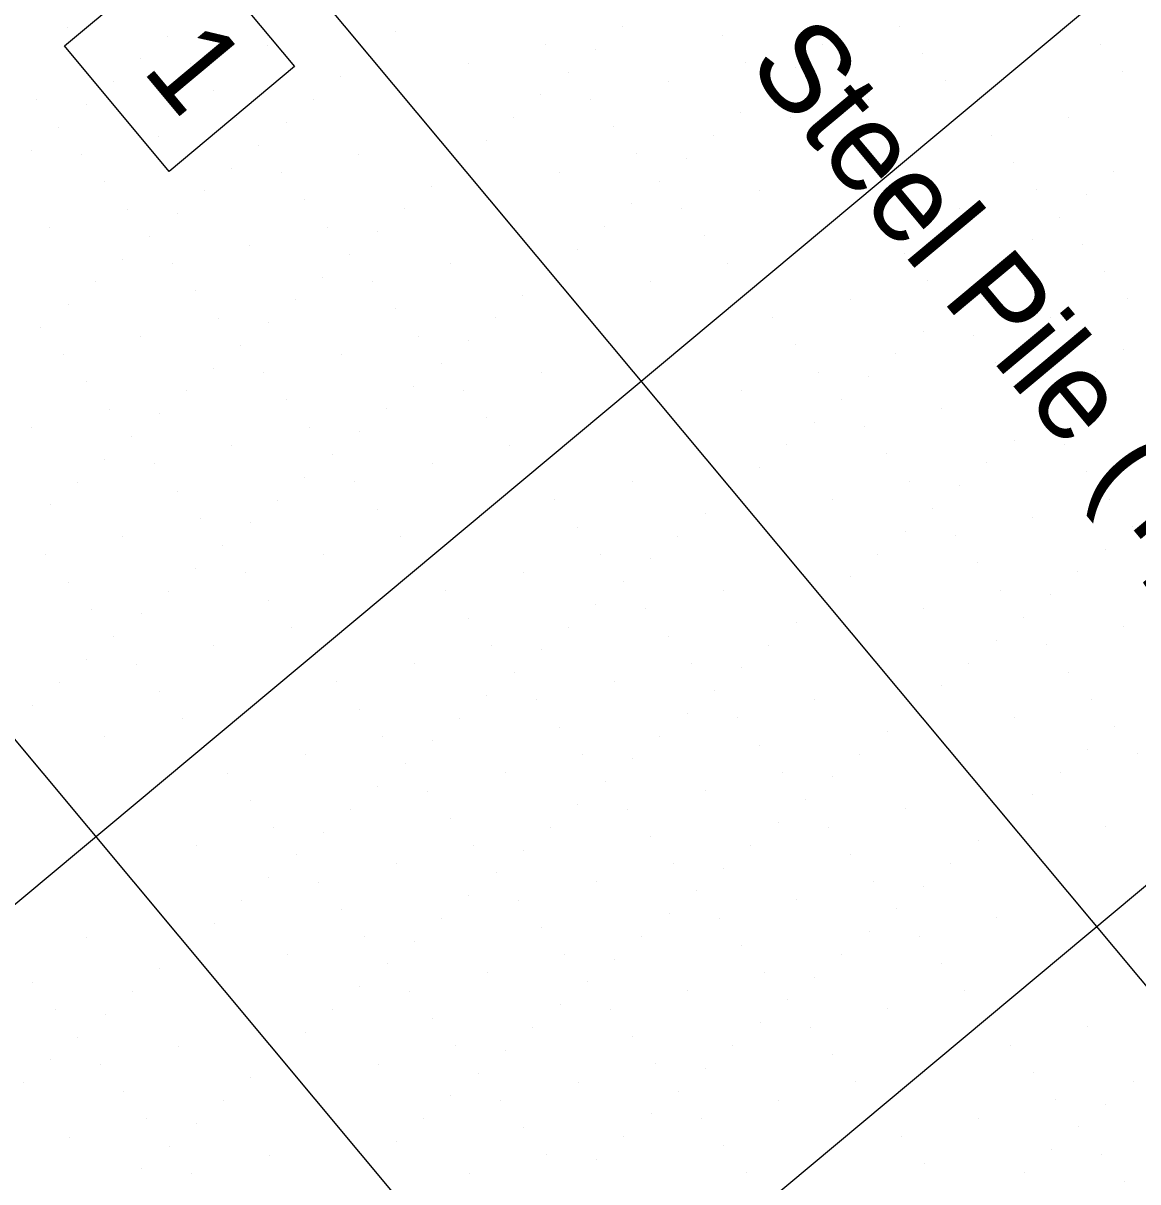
# Model space of a CAD drawing. Extents: x 2042995 to 2043795, y 305365 to 306249.
# Drawn here: x 2043226.05 to 2043257.43, y 305795.52 to 305828.13 of the extents above; entities that cross this region are included whole.
import ezdxf

# ---------------------------------------------------------------- set-up
doc = ezdxf.new("R2010")
doc.units = 0
for name, color, linetype in [('BR_CONCRETE', 7, 'Continuous'), ('BR_GRID DOTS', 7, 'Continuous'), ('BR_GRID LINES', 7, 'Continuous'), ('BR_TEXT', 7, 'Continuous')]:
    doc.layers.add(name, color=color, linetype=linetype)

msp = doc.modelspace()

# ---------------------------------------------------------------- linework, layer by layer
at = {"layer": 'BR_CONCRETE'}
msp.add_spline([(2043139.109, 306017.548), (2043148.199, 306007.16), (2043160.233, 305993.368), (2043172.245, 305979.557), (2043184.234, 305965.727), (2043196.201, 305951.879), (2043208.145, 305938.012), (2043220.067, 305924.126), (2043231.966, 305910.221), (2043243.843, 305896.297), (2043255.698, 305882.355), (2043267.529, 305868.394), (2043279.339, 305854.414), (2043291.126, 305840.415), (2043302.89, 305826.398), (2043314.632, 305812.361), (2043326.352, 305798.306), (2043338.049, 305784.233), (2043349.724, 305770.14), (2043361.376, 305756.029), (2043373.005, 305741.899), (2043384.613, 305727.75), (2043396.197, 305713.582), (2043407.76, 305699.396), (2043419.299, 305685.191), (2043430.817, 305670.967), (2043442.311, 305656.724), (2043453.784, 305642.463), (2043465.234, 305628.182), (2043476.661, 305613.883), (2043488.066, 305599.566), (2043499.448, 305585.229), (2043510.808, 305570.874), (2043522.146, 305556.5), (2043533.461, 305542.107), (2043544.753, 305527.695), (2043547.219, 305524.543)], degree=3, dxfattribs=at)
at = {"layer": 'BR_GRID DOTS'}
for p, q in [((2043227.303, 305828.021), (2043227.303, 305828.021)), ((2043242.923, 305828.038), (2043242.923, 305828.038)), ((2043250.733, 305828.047), (2043250.733, 305828.047)), ((2043230.12, 305827.768), (2043230.12, 305827.768)), ((2043236.521, 305827.903), (2043236.521, 305827.903)), ((2043245.74, 305827.785), (2043245.74, 305827.785)), ((2043232.937, 305827.515), (2043232.937, 305827.515)), ((2043240.747, 305827.524), (2043240.747, 305827.524)), ((2043242.156, 305827.397), (2043242.156, 305827.397)), ((2043248.557, 305827.532), (2043248.557, 305827.532)), ((2043256.368, 305827.541), (2043256.368, 305827.541)), ((2043229.352, 305827.127), (2043229.352, 305827.127)), ((2043230.761, 305827.001), (2043230.761, 305827.001)), ((2043235.754, 305827.262), (2043235.754, 305827.262)), ((2043238.571, 305827.009), (2043238.571, 305827.009)), ((2043246.381, 305827.018), (2043246.381, 305827.018)), ((2043251.374, 305827.279), (2043251.374, 305827.279)), ((2043241.388, 305826.756), (2043241.388, 305826.756)), ((2043247.79, 305826.891), (2043247.79, 305826.891)), ((2043257.009, 305826.773), (2043257.009, 305826.773)), ((2043228.585, 305826.486), (2043228.585, 305826.486)), ((2043234.986, 305826.621), (2043234.986, 305826.621)), ((2043244.205, 305826.503), (2043244.205, 305826.503)), ((2043252.015, 305826.512), (2043252.015, 305826.512)), ((2043231.402, 305826.233), (2043231.402, 305826.233)), ((2043240.621, 305826.115), (2043240.621, 305826.115)), ((2043242.029, 305825.989), (2043242.029, 305825.989)), ((2043247.022, 305826.25), (2043247.022, 305826.25)), ((2043249.839, 305825.997), (2043249.839, 305825.997)), ((2043226.409, 305825.972), (2043226.409, 305825.972)), ((2043227.817, 305825.845), (2043227.817, 305825.845)), ((2043234.219, 305825.98), (2043234.219, 305825.98)), ((2043232.043, 305825.466), (2043232.043, 305825.466)), ((2043233.451, 305825.339), (2043233.451, 305825.339)), ((2043239.853, 305825.474), (2043239.853, 305825.474)), ((2043246.255, 305825.609), (2043246.255, 305825.609)), ((2043247.663, 305825.483), (2043247.663, 305825.483)), ((2043255.474, 305825.491), (2043255.474, 305825.491)), ((2043227.05, 305825.204), (2043227.05, 305825.204)), ((2043242.67, 305825.221), (2043242.67, 305825.221)), ((2043229.867, 305824.951), (2043229.867, 305824.951)), ((2043232.684, 305824.698), (2043232.684, 305824.698)), ((2043239.086, 305824.833), (2043239.086, 305824.833)), ((2043245.487, 305824.968), (2043245.487, 305824.968)), ((2043248.304, 305824.715), (2043248.304, 305824.715)), ((2043253.298, 305824.977), (2043253.298, 305824.977)), ((2043226.282, 305824.563), (2043226.282, 305824.563)), ((2043227.691, 305824.437), (2043227.691, 305824.437)), ((2043235.501, 305824.445), (2043235.501, 305824.445)), ((2043243.311, 305824.454), (2043243.311, 305824.454)), ((2043231.916, 305824.057), (2043231.916, 305824.057)), ((2043238.318, 305824.192), (2043238.318, 305824.192)), ((2043244.72, 305824.327), (2043244.72, 305824.327)), ((2043253.939, 305824.209), (2043253.939, 305824.209)), ((2043233.325, 305823.931), (2043233.325, 305823.931)), ((2043241.135, 305823.939), (2043241.135, 305823.939)), ((2043248.945, 305823.948), (2043248.945, 305823.948)), ((2043256.756, 305823.956), (2043256.756, 305823.956)), ((2043228.332, 305823.669), (2043228.332, 305823.669)), ((2043231.149, 305823.416), (2043231.149, 305823.416)), ((2043237.551, 305823.551), (2043237.551, 305823.551)), ((2043243.952, 305823.686), (2043243.952, 305823.686)), ((2043246.769, 305823.433), (2043246.769, 305823.433)), ((2043254.58, 305823.442), (2043254.58, 305823.442)), ((2043233.966, 305823.163), (2043233.966, 305823.163)), ((2043255.988, 305823.315), (2043255.988, 305823.315)), ((2043228.973, 305822.902), (2043228.973, 305822.902)), ((2043230.381, 305822.775), (2043230.381, 305822.775)), ((2043236.783, 305822.91), (2043236.783, 305822.91)), ((2043243.185, 305823.045), (2043243.185, 305823.045)), ((2043244.593, 305822.919), (2043244.593, 305822.919)), ((2043252.404, 305822.927), (2043252.404, 305822.927)), ((2043242.417, 305822.404), (2043242.417, 305822.404)), ((2043250.227, 305822.413), (2043250.227, 305822.413)), ((2043255.221, 305822.674), (2043255.221, 305822.674)), ((2043226.797, 305822.387), (2043226.797, 305822.387)), ((2043229.614, 305822.134), (2043229.614, 305822.134)), ((2043234.607, 305822.396), (2043234.607, 305822.396)), ((2043236.016, 305822.269), (2043236.016, 305822.269)), ((2043245.234, 305822.151), (2043245.234, 305822.151)), ((2043232.431, 305821.881), (2043232.431, 305821.881)), ((2043241.65, 305821.763), (2043241.65, 305821.763)), ((2043254.453, 305822.033), (2043254.453, 305822.033)), ((2043255.862, 305821.907), (2043255.862, 305821.907)), ((2043228.846, 305821.493), (2043228.846, 305821.493)), ((2043235.248, 305821.628), (2043235.248, 305821.628)), ((2043250.868, 305821.645), (2043250.868, 305821.645)), ((2043230.255, 305821.367), (2043230.255, 305821.367)), ((2043238.065, 305821.375), (2043238.065, 305821.375)), ((2043240.882, 305821.122), (2043240.882, 305821.122)), ((2043245.875, 305821.384), (2043245.875, 305821.384)), ((2043253.686, 305821.392), (2043253.686, 305821.392)), ((2043256.503, 305821.139), (2043256.503, 305821.139)), ((2043228.079, 305820.852), (2043228.079, 305820.852)), ((2043234.48, 305820.987), (2043234.48, 305820.987)), ((2043235.889, 305820.861), (2043235.889, 305820.861)), ((2043243.699, 305820.869), (2043243.699, 305820.869)), ((2043251.51, 305820.878), (2043251.51, 305820.878)), ((2043230.896, 305820.599), (2043230.896, 305820.599)), ((2043240.115, 305820.481), (2043240.115, 305820.481)), ((2043252.918, 305820.751), (2043252.918, 305820.751)), ((2043227.311, 305820.211), (2043227.311, 305820.211)), ((2043233.713, 305820.346), (2043233.713, 305820.346)), ((2043249.333, 305820.363), (2043249.333, 305820.363)), ((2043257.144, 305820.372), (2043257.144, 305820.372)), ((2043231.537, 305819.832), (2043231.537, 305819.832)), ((2043236.53, 305820.093), (2043236.53, 305820.093)), ((2043239.347, 305819.84), (2043239.347, 305819.84)), ((2043247.157, 305819.849), (2043247.157, 305819.849)), ((2043252.151, 305820.11), (2043252.151, 305820.11)), ((2043254.968, 305819.857), (2043254.968, 305819.857)), ((2043226.544, 305819.57), (2043226.544, 305819.57)), ((2043232.945, 305819.705), (2043232.945, 305819.705)), ((2043251.383, 305819.469), (2043251.383, 305819.469)), ((2043229.361, 305819.317), (2043229.361, 305819.317)), ((2043237.171, 305819.326), (2043237.171, 305819.326)), ((2043238.58, 305819.199), (2043238.58, 305819.199)), ((2043252.792, 305819.343), (2043252.792, 305819.343)), ((2043232.178, 305819.064), (2043232.178, 305819.064)), ((2043247.798, 305819.081), (2043247.798, 305819.081)), ((2043250.616, 305818.828), (2043250.616, 305818.828)), ((2043257.017, 305818.963), (2043257.017, 305818.963)), ((2043227.185, 305818.802), (2043227.185, 305818.802)), ((2043234.995, 305818.811), (2043234.995, 305818.811)), ((2043237.812, 305818.558), (2043237.812, 305818.558)), ((2043253.433, 305818.575), (2043253.433, 305818.575)), ((2043231.41, 305818.423), (2043231.41, 305818.423)), ((2043232.819, 305818.296), (2043232.819, 305818.296)), ((2043240.629, 305818.305), (2043240.629, 305818.305)), ((2043248.439, 305818.314), (2043248.439, 305818.314)), ((2043249.848, 305818.187), (2043249.848, 305818.187)), ((2043256.25, 305818.322), (2043256.25, 305818.322)), ((2043227.826, 305818.035), (2043227.826, 305818.035)), ((2043237.045, 305817.917), (2043237.045, 305817.917)), ((2043230.643, 305817.782), (2043230.643, 305817.782)), ((2043233.46, 305817.529), (2043233.46, 305817.529)), ((2043238.453, 305817.791), (2043238.453, 305817.791)), ((2043246.263, 305817.799), (2043246.263, 305817.799)), ((2043249.08, 305817.546), (2043249.08, 305817.546)), ((2043254.074, 305817.808), (2043254.074, 305817.808)), ((2043255.482, 305817.681), (2043255.482, 305817.681)), ((2043228.467, 305817.267), (2043228.467, 305817.267)), ((2043236.277, 305817.276), (2043236.277, 305817.276)), ((2043251.898, 305817.293), (2043251.898, 305817.293)), ((2043229.875, 305817.141), (2043229.875, 305817.141)), ((2043239.094, 305817.023), (2043239.094, 305817.023)), ((2043248.313, 305816.905), (2043248.313, 305816.905)), ((2043254.715, 305817.04), (2043254.715, 305817.04)), ((2043226.291, 305816.753), (2043226.291, 305816.753)), ((2043234.101, 305816.761), (2043234.101, 305816.761)), ((2043235.51, 305816.635), (2043235.51, 305816.635)), ((2043249.721, 305816.779), (2043249.721, 305816.779)), ((2043229.108, 305816.5), (2043229.108, 305816.5)), ((2043231.925, 305816.247), (2043231.925, 305816.247)), ((2043239.735, 305816.255), (2043239.735, 305816.255)), ((2043247.545, 305816.264), (2043247.545, 305816.264)), ((2043253.947, 305816.399), (2043253.947, 305816.399)), ((2043255.356, 305816.273), (2043255.356, 305816.273)), ((2043234.742, 305815.994), (2043234.742, 305815.994)), ((2043250.363, 305816.011), (2043250.363, 305816.011)), ((2043228.34, 305815.859), (2043228.34, 305815.859)), ((2043229.749, 305815.732), (2043229.749, 305815.732)), ((2043237.559, 305815.741), (2043237.559, 305815.741)), ((2043246.778, 305815.623), (2043246.778, 305815.623)), ((2043253.18, 305815.758), (2043253.18, 305815.758)), ((2043233.975, 305815.353), (2043233.975, 305815.353)), ((2043235.383, 305815.226), (2043235.383, 305815.226)), ((2043243.193, 305815.235), (2043243.193, 305815.235)), ((2043251.004, 305815.244), (2043251.004, 305815.244)), ((2043255.997, 305815.505), (2043255.997, 305815.505)), ((2043227.573, 305815.218), (2043227.573, 305815.218)), ((2043230.39, 305814.965), (2043230.39, 305814.965)), ((2043246.01, 305814.982), (2043246.01, 305814.982)), ((2043252.412, 305815.117), (2043252.412, 305815.117)), ((2043226.805, 305814.577), (2043226.805, 305814.577)), ((2043233.207, 305814.712), (2043233.207, 305814.712)), ((2043241.017, 305814.72), (2043241.017, 305814.72)), ((2043248.827, 305814.729), (2043248.827, 305814.729)), ((2043256.638, 305814.738), (2043256.638, 305814.738)), ((2043236.024, 305814.459), (2043236.024, 305814.459)), ((2043245.243, 305814.341), (2043245.243, 305814.341)), ((2043251.645, 305814.476), (2043251.645, 305814.476)), ((2043231.031, 305814.197), (2043231.031, 305814.197)), ((2043232.439, 305814.071), (2043232.439, 305814.071)), ((2043241.658, 305813.953), (2043241.658, 305813.953)), ((2043254.462, 305814.223), (2043254.462, 305814.223)), ((2043257.279, 305813.97), (2043257.279, 305813.97)), ((2043228.855, 305813.683), (2043228.855, 305813.683)), ((2043236.665, 305813.691), (2043236.665, 305813.691)), ((2043244.475, 305813.7), (2043244.475, 305813.7)), ((2043250.877, 305813.835), (2043250.877, 305813.835)), ((2043252.286, 305813.708), (2043252.286, 305813.708)), ((2043231.672, 305813.43), (2043231.672, 305813.43)), ((2043256.511, 305813.329), (2043256.511, 305813.329)), ((2043226.679, 305813.168), (2043226.679, 305813.168)), ((2043234.489, 305813.177), (2043234.489, 305813.177)), ((2043242.299, 305813.185), (2043242.299, 305813.185)), ((2043243.708, 305813.059), (2043243.708, 305813.059)), ((2043250.11, 305813.194), (2043250.11, 305813.194)), ((2043230.904, 305812.789), (2043230.904, 305812.789)), ((2043232.313, 305812.662), (2043232.313, 305812.662)), ((2043240.123, 305812.671), (2043240.123, 305812.671)), ((2043252.927, 305812.941), (2043252.927, 305812.941)), ((2043255.744, 305812.688), (2043255.744, 305812.688)), ((2043227.32, 305812.401), (2043227.32, 305812.401)), ((2043242.94, 305812.418), (2043242.94, 305812.418)), ((2043249.342, 305812.553), (2043249.342, 305812.553)), ((2043230.137, 305812.148), (2043230.137, 305812.148)), ((2043237.947, 305812.156), (2043237.947, 305812.156)), ((2043245.757, 305812.165), (2043245.757, 305812.165)), ((2043253.568, 305812.173), (2043253.568, 305812.173)), ((2043254.976, 305812.047), (2043254.976, 305812.047)), ((2043232.954, 305811.895), (2043232.954, 305811.895)), ((2043242.173, 305811.777), (2043242.173, 305811.777)), ((2043243.581, 305811.65), (2043243.581, 305811.65)), ((2043248.574, 305811.912), (2043248.574, 305811.912)), ((2043251.392, 305811.659), (2043251.392, 305811.659)), ((2043227.961, 305811.633), (2043227.961, 305811.633)), ((2043229.369, 305811.507), (2043229.369, 305811.507)), ((2043238.588, 305811.389), (2043238.588, 305811.389)), ((2043254.209, 305811.406), (2043254.209, 305811.406)), ((2043233.595, 305811.127), (2043233.595, 305811.127)), ((2043241.405, 305811.136), (2043241.405, 305811.136)), ((2043247.807, 305811.271), (2043247.807, 305811.271)), ((2043257.026, 305811.153), (2043257.026, 305811.153)), ((2043228.602, 305810.866), (2043228.602, 305810.866)), ((2043244.222, 305810.883), (2043244.222, 305810.883)), ((2043253.441, 305810.765), (2043253.441, 305810.765)), ((2043231.419, 305810.613), (2043231.419, 305810.613)), ((2043239.229, 305810.621), (2043239.229, 305810.621)), ((2043240.638, 305810.495), (2043240.638, 305810.495)), ((2043247.039, 305810.63), (2043247.039, 305810.63)), ((2043254.85, 305810.638), (2043254.85, 305810.638)), ((2043227.834, 305810.225), (2043227.834, 305810.225)), ((2043229.243, 305810.098), (2043229.243, 305810.098)), ((2043237.053, 305810.107), (2043237.053, 305810.107)), ((2043244.863, 305810.115), (2043244.863, 305810.115)), ((2043252.674, 305810.124), (2043252.674, 305810.124)), ((2043239.87, 305809.854), (2043239.87, 305809.854)), ((2043246.272, 305809.989), (2043246.272, 305809.989)), ((2043255.491, 305809.871), (2043255.491, 305809.871)), ((2043227.067, 305809.584), (2043227.067, 305809.584)), ((2043234.877, 305809.592), (2043234.877, 305809.592)), ((2043242.687, 305809.601), (2043242.687, 305809.601)), ((2043251.906, 305809.483), (2043251.906, 305809.483)), ((2043229.884, 305809.331), (2043229.884, 305809.331)), ((2043239.103, 305809.213), (2043239.103, 305809.213)), ((2043240.511, 305809.086), (2043240.511, 305809.086)), ((2043245.504, 305809.348), (2043245.504, 305809.348)), ((2043248.322, 305809.095), (2043248.322, 305809.095)), ((2043256.132, 305809.103), (2043256.132, 305809.103)), ((2043226.299, 305808.943), (2043226.299, 305808.943)), ((2043235.518, 305808.825), (2043235.518, 305808.825)), ((2043244.737, 305808.707), (2043244.737, 305808.707)), ((2043251.139, 305808.842), (2043251.139, 305808.842)), ((2043230.525, 305808.563), (2043230.525, 305808.563)), ((2043238.335, 305808.572), (2043238.335, 305808.572)), ((2043246.145, 305808.58), (2043246.145, 305808.58)), ((2043253.956, 305808.589), (2043253.956, 305808.589)), ((2043236.159, 305808.057), (2043236.159, 305808.057)), ((2043241.152, 305808.319), (2043241.152, 305808.319)), ((2043243.969, 305808.066), (2043243.969, 305808.066)), ((2043250.371, 305808.201), (2043250.371, 305808.201)), ((2043256.773, 305808.336), (2043256.773, 305808.336)), ((2043228.349, 305808.049), (2043228.349, 305808.049)), ((2043237.568, 305807.931), (2043237.568, 305807.931)), ((2043246.786, 305807.813), (2043246.786, 305807.813)), ((2043233.983, 305807.543), (2043233.983, 305807.543)), ((2043241.793, 305807.551), (2043241.793, 305807.551)), ((2043243.202, 305807.425), (2043243.202, 305807.425)), ((2043249.604, 305807.56), (2043249.604, 305807.56)), ((2043256.005, 305807.695), (2043256.005, 305807.695)), ((2043257.414, 305807.568), (2043257.414, 305807.568)), ((2043236.8, 305807.29), (2043236.8, 305807.29)), ((2043231.807, 305807.028), (2043231.807, 305807.028)), ((2043239.617, 305807.037), (2043239.617, 305807.037)), ((2043242.434, 305806.784), (2043242.434, 305806.784)), ((2043247.427, 305807.045), (2043247.427, 305807.045)), ((2043248.836, 305806.919), (2043248.836, 305806.919)), ((2043255.238, 305807.054), (2043255.238, 305807.054)), ((2043236.033, 305806.649), (2043236.033, 305806.649)), ((2043237.441, 305806.522), (2043237.441, 305806.522)), ((2043245.251, 305806.531), (2043245.251, 305806.531)), ((2043232.448, 305806.261), (2043232.448, 305806.261)), ((2043241.667, 305806.143), (2043241.667, 305806.143)), ((2043248.069, 305806.278), (2043248.069, 305806.278)), ((2043254.47, 305806.413), (2043254.47, 305806.413)), ((2043235.265, 305806.008), (2043235.265, 305806.008)), ((2043243.075, 305806.016), (2043243.075, 305806.016)), ((2043250.886, 305806.025), (2043250.886, 305806.025)), ((2043253.703, 305805.772), (2043253.703, 305805.772)), ((2043233.089, 305805.493), (2043233.089, 305805.493)), ((2043238.082, 305805.755), (2043238.082, 305805.755)), ((2043240.899, 305805.502), (2043240.899, 305805.502)), ((2043247.301, 305805.637), (2043247.301, 305805.637)), ((2043248.71, 305805.51), (2043248.71, 305805.51)), ((2043256.52, 305805.519), (2043256.52, 305805.519)), ((2043234.498, 305805.367), (2043234.498, 305805.367)), ((2043243.716, 305805.249), (2043243.716, 305805.249)), ((2043252.935, 305805.131), (2043252.935, 305805.131)), ((2043230.913, 305804.979), (2043230.913, 305804.979)), ((2043238.723, 305804.987), (2043238.723, 305804.987)), ((2043240.132, 305804.861), (2043240.132, 305804.861)), ((2043246.533, 305804.996), (2043246.533, 305804.996)), ((2043233.73, 305804.726), (2043233.73, 305804.726)), ((2043236.547, 305804.473), (2043236.547, 305804.473)), ((2043244.357, 305804.481), (2043244.357, 305804.481)), ((2043249.351, 305804.743), (2043249.351, 305804.743)), ((2043252.168, 305804.49), (2043252.168, 305804.49)), ((2043239.364, 305804.22), (2043239.364, 305804.22)), ((2043245.766, 305804.355), (2043245.766, 305804.355)), ((2043232.963, 305804.085), (2043232.963, 305804.085)), ((2043234.371, 305803.958), (2043234.371, 305803.958)), ((2043242.181, 305803.967), (2043242.181, 305803.967)), ((2043249.992, 305803.975), (2043249.992, 305803.975)), ((2043251.4, 305803.849), (2043251.4, 305803.849)), ((2043238.597, 305803.579), (2043238.597, 305803.579)), ((2043244.998, 305803.714), (2043244.998, 305803.714)), ((2043232.195, 305803.444), (2043232.195, 305803.444)), ((2043235.012, 305803.191), (2043235.012, 305803.191)), ((2043240.005, 305803.452), (2043240.005, 305803.452)), ((2043247.816, 305803.461), (2043247.816, 305803.461)), ((2043250.633, 305803.208), (2043250.633, 305803.208)), ((2043237.829, 305802.938), (2043237.829, 305802.938)), ((2043244.231, 305803.073), (2043244.231, 305803.073)), ((2043245.639, 305802.946), (2043245.639, 305802.946)), ((2043253.45, 305802.955), (2043253.45, 305802.955)), ((2043231.428, 305802.802), (2043231.428, 305802.802)), ((2043240.646, 305802.685), (2043240.646, 305802.685)), ((2043249.865, 305802.567), (2043249.865, 305802.567)), ((2043227.843, 305802.414), (2043227.843, 305802.414)), ((2043235.653, 305802.423), (2043235.653, 305802.423)), ((2043237.062, 305802.297), (2043237.062, 305802.297)), ((2043243.463, 305802.432), (2043243.463, 305802.432)), ((2043251.274, 305802.44), (2043251.274, 305802.44)), ((2043230.66, 305802.161), (2043230.66, 305802.161)), ((2043233.477, 305801.908), (2043233.477, 305801.908)), ((2043241.287, 305801.917), (2043241.287, 305801.917)), ((2043246.28, 305802.179), (2043246.28, 305802.179)), ((2043249.098, 305801.926), (2043249.098, 305801.926)), ((2043236.294, 305801.655), (2043236.294, 305801.655)), ((2043242.696, 305801.791), (2043242.696, 305801.791)), ((2043251.915, 305801.673), (2043251.915, 305801.673)), ((2043229.892, 305801.52), (2043229.892, 305801.52)), ((2043239.111, 305801.403), (2043239.111, 305801.403)), ((2043246.922, 305801.411), (2043246.922, 305801.411)), ((2043248.33, 305801.285), (2043248.33, 305801.285)), ((2043226.308, 305801.132), (2043226.308, 305801.132)), ((2043229.125, 305800.879), (2043229.125, 305800.879)), ((2043235.527, 305801.014), (2043235.527, 305801.014)), ((2043236.935, 305800.888), (2043236.935, 305800.888)), ((2043241.928, 305801.15), (2043241.928, 305801.15)), ((2043244.745, 305800.897), (2043244.745, 305800.897)), ((2043252.556, 305800.905), (2043252.556, 305800.905)), ((2043247.563, 305800.644), (2043247.563, 305800.644)), ((2043226.949, 305800.365), (2043226.949, 305800.365)), ((2043228.357, 305800.238), (2043228.357, 305800.238)), ((2043234.759, 305800.373), (2043234.759, 305800.373)), ((2043241.161, 305800.508), (2043241.161, 305800.508)), ((2043242.569, 305800.382), (2043242.569, 305800.382)), ((2043250.38, 305800.391), (2043250.38, 305800.391)), ((2043237.576, 305800.12), (2043237.576, 305800.12)), ((2043246.795, 305800.003), (2043246.795, 305800.003)), ((2043227.59, 305799.597), (2043227.59, 305799.597)), ((2043233.992, 305799.732), (2043233.992, 305799.732)), ((2043240.393, 305799.867), (2043240.393, 305799.867)), ((2043243.21, 305799.614), (2043243.21, 305799.614)), ((2043248.204, 305799.876), (2043248.204, 305799.876)), ((2043256.014, 305799.885), (2043256.014, 305799.885)), ((2043230.407, 305799.344), (2043230.407, 305799.344)), ((2043238.217, 305799.353), (2043238.217, 305799.353)), ((2043246.028, 305799.361), (2043246.028, 305799.361)), ((2043253.838, 305799.37), (2043253.838, 305799.37)), ((2043226.822, 305798.956), (2043226.822, 305798.956)), ((2043233.224, 305799.091), (2043233.224, 305799.091)), ((2043239.626, 305799.226), (2043239.626, 305799.226)), ((2043248.845, 305799.109), (2043248.845, 305799.109)), ((2043228.231, 305798.83), (2043228.231, 305798.83)), ((2043236.041, 305798.838), (2043236.041, 305798.838)), ((2043243.851, 305798.847), (2043243.851, 305798.847)), ((2043245.26, 305798.72), (2043245.26, 305798.72)), ((2043254.479, 305798.603), (2043254.479, 305798.603)), ((2043226.055, 305798.315), (2043226.055, 305798.315)), ((2043232.457, 305798.45), (2043232.457, 305798.45)), ((2043238.858, 305798.585), (2043238.858, 305798.585)), ((2043241.675, 305798.332), (2043241.675, 305798.332)), ((2043249.486, 305798.341), (2043249.486, 305798.341)), ((2043257.296, 305798.35), (2043257.296, 305798.35)), ((2043228.872, 305798.062), (2043228.872, 305798.062)), ((2043238.091, 305797.944), (2043238.091, 305797.944)), ((2043244.492, 305798.079), (2043244.492, 305798.079)), ((2043231.689, 305797.809), (2043231.689, 305797.809)), ((2043239.499, 305797.818), (2043239.499, 305797.818)), ((2043247.31, 305797.826), (2043247.31, 305797.826)), ((2043255.12, 305797.835), (2043255.12, 305797.835)), ((2043256.528, 305797.709), (2043256.528, 305797.709)), ((2043229.513, 305797.295), (2043229.513, 305797.295)), ((2043237.323, 305797.303), (2043237.323, 305797.303)), ((2043243.725, 305797.438), (2043243.725, 305797.438)), ((2043245.133, 305797.312), (2043245.133, 305797.312)), ((2043252.944, 305797.32), (2043252.944, 305797.32)), ((2043230.922, 305797.168), (2043230.922, 305797.168)), ((2043240.14, 305797.05), (2043240.14, 305797.05)), ((2043255.761, 305797.067), (2043255.761, 305797.067)), ((2043227.337, 305796.78), (2043227.337, 305796.78)), ((2043236.556, 305796.662), (2043236.556, 305796.662)), ((2043242.957, 305796.797), (2043242.957, 305796.797)), ((2043250.768, 305796.806), (2043250.768, 305796.806)), ((2043230.154, 305796.527), (2043230.154, 305796.527)), ((2043245.775, 305796.544), (2043245.775, 305796.544)), ((2043254.993, 305796.426), (2043254.993, 305796.426)), ((2043232.971, 305796.274), (2043232.971, 305796.274)), ((2043235.788, 305796.021), (2043235.788, 305796.021)), ((2043240.781, 305796.283), (2043240.781, 305796.283)), ((2043242.19, 305796.156), (2043242.19, 305796.156)), ((2043251.409, 305796.038), (2043251.409, 305796.038)), ((2043256.402, 305796.3), (2043256.402, 305796.3)), ((2043229.387, 305795.886), (2043229.387, 305795.886)), ((2043230.795, 305795.76), (2043230.795, 305795.76)), ((2043238.605, 305795.768), (2043238.605, 305795.768)), ((2043246.416, 305795.777), (2043246.416, 305795.777)), ((2043254.226, 305795.785), (2043254.226, 305795.785)), ((2043257.043, 305795.532), (2043257.043, 305795.532))]:
    msp.add_line(p, q, dxfattribs=at)
at = {"layer": 'BR_GRID LINES'}
for p, q in [((2043179.344, 305894.804), (2043523.36, 305482.903)), ((2043335.549, 305894.975), (2043182.045, 305766.77)), ((2043163.993, 305881.983), (2043508.01, 305470.082)), ((2043348.369, 305879.625), (2043194.865, 305751.42))]:
    msp.add_line(p, q, dxfattribs=at)
at = {"layer": 'BR_TEXT'}
msp.add_lwpolyline([(2043230.738, 305830.441), (2043233.687, 305826.91), (2043230.156, 305823.962), (2043227.208, 305827.492)], close=True, dxfattribs=at)

# ---------------------------------------------------------------- texts
for s, p in [('Steel Pile (Typ.)', (2043246.397, 305826.925)), ('1', (2043229.362, 305826.817))]:
    msp.add_text(s, height=2.5, rotation=309.8684, dxfattribs=at).set_placement(p)

doc.saveas('drawing.dxf')
